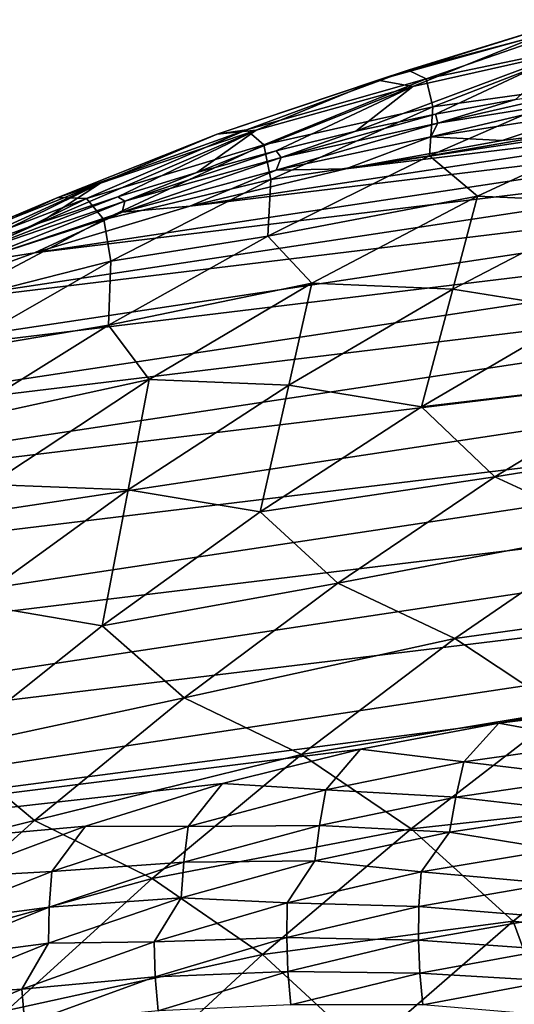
# Model space of a CAD drawing. Header units: metres. Extents: x -46 to 104, y -30 to 30.
# Tile 649 of 656: x 81.93 to 83.8, y 14.26 to 17.98. Entities that reach past the tile are written whole.
import ezdxf

# ---------------------------------------------------------------- set-up
doc = ezdxf.new("R2010")
doc.units = ezdxf.units.M
doc.layers.add('solid_26_000_502_XXX', color=7, linetype='CONTINUOUS')

msp = doc.modelspace()

# ---------------------------------------------------------------- linework, layer by layer
at = {"layer": 'solid_26_000_502_XXX'}
for points in [[(83.281883, 17.74955, 287.182739), (83.39579, 17.786566, 288.151276), (84.010376, 17.97707, 287.75)], [(83.892494, 17.919271, 286.780273), (83.281883, 17.74955, 287.182739), (84.010376, 17.97707, 287.75)], [(84.010376, 17.97707, 287.75), (83.39579, 17.786566, 288.151276), (84.080986, 17.968222, 288.755341)], [(83.39579, 17.786566, 288.151276), (83.463623, 17.75412, 289.153992), (84.080986, 17.968222, 288.755341)], [(84.080986, 17.968222, 288.755341), (83.463623, 17.75412, 289.153992), (84.108292, 17.888309, 289.790558)], [(83.413284, 17.72571, 286.058777), (83.281883, 17.74955, 287.182739), (83.892494, 17.919271, 286.780273)], [(84.006798, 17.857956, 285.661163), (83.413284, 17.72571, 286.058777), (83.892494, 17.919271, 286.780273)], [(83.463623, 17.75412, 289.153992), (83.489655, 17.648085, 290.185028), (84.108292, 17.888309, 289.790558)], [(84.108292, 17.888309, 289.790558), (83.489655, 17.648085, 290.185028), (84.094872, 17.732258, 290.850708)], [(83.198792, 17.556114, 285.173065), (83.413284, 17.72571, 286.058777), (84.006798, 17.857956, 285.661163)], [(83.499344, 17.620659, 284.971252), (83.198792, 17.556114, 285.173065), (84.006798, 17.857956, 285.661163)], [(83.800301, 17.676317, 284.767395), (83.499344, 17.620659, 284.971252), (84.006798, 17.857956, 285.661163)], [(82.675545, 17.545094, 287.575409), (82.78624, 17.561522, 288.542206), (83.39579, 17.786566, 288.151276)], [(83.281883, 17.74955, 287.182739), (82.675545, 17.545094, 287.575409), (83.39579, 17.786566, 288.151276)], [(83.39579, 17.786566, 288.151276), (82.78624, 17.561522, 288.542206), (83.463623, 17.75412, 289.153992)], [(82.78624, 17.561522, 288.542206), (82.85218, 17.505692, 289.541718), (83.463623, 17.75412, 289.153992)], [(83.463623, 17.75412, 289.153992), (82.85218, 17.505692, 289.541718), (83.489655, 17.648085, 290.185028)], [(82.599663, 17.400526, 285.570129), (82.822556, 17.559875, 286.447845), (83.413284, 17.72571, 286.058777)], [(82.898834, 17.482721, 285.372742), (82.599663, 17.400526, 285.570129), (83.413284, 17.72571, 286.058777)], [(82.822556, 17.559875, 286.447845), (82.675545, 17.545094, 287.575409), (83.281883, 17.74955, 287.182739)], [(83.413284, 17.72571, 286.058777), (82.822556, 17.559875, 286.447845), (83.281883, 17.74955, 287.182739)], [(83.198792, 17.556114, 285.173065), (82.898834, 17.482721, 285.372742), (83.413284, 17.72571, 286.058777)], [(84.094872, 17.732258, 290.850708), (83.47673, 17.463552, 291.239227), (84.290108, 17.604132, 291.776031)], [(83.489655, 17.648085, 290.185028), (83.47673, 17.463552, 291.239227), (84.094872, 17.732258, 290.850708)], [(83.508141, 17.587057, 284.773865), (83.800301, 17.676317, 284.767395), (84.101486, 17.723053, 284.561646)], [(84.100861, 17.682709, 284.369659), (83.508141, 17.587057, 284.773865), (84.101486, 17.723053, 284.561646)], [(84.066238, 17.626478, 284.205261), (83.48172, 17.53507, 284.604431), (84.100861, 17.682709, 284.369659)], [(83.48172, 17.53507, 284.604431), (83.508141, 17.587057, 284.773865), (84.100861, 17.682709, 284.369659)], [(83.508141, 17.587057, 284.773865), (83.499344, 17.620659, 284.971252), (83.800301, 17.676317, 284.767395)], [(82.85218, 17.505692, 289.541718), (82.877937, 17.373787, 290.567902), (83.489655, 17.648085, 290.185028)], [(83.489655, 17.648085, 290.185028), (82.877937, 17.373787, 290.567902), (83.47673, 17.463552, 291.239227)], [(81.987305, 17.097414, 285.414764), (85.518463, 17.630369, 282.999603), (86.101807, 17.596304, 282.576752)], [(81.987305, 17.097414, 285.414764), (82.572563, 17.273184, 285.031555), (85.518463, 17.630369, 282.999603)], [(82.572563, 17.273184, 285.031555), (84.931374, 17.629175, 283.418213), (85.518463, 17.630369, 282.999603)], [(82.572563, 17.273184, 285.031555), (83.160866, 17.414501, 284.639404), (84.931374, 17.629175, 283.418213)], [(82.916801, 17.456758, 285.170288), (83.198792, 17.556114, 285.173065), (83.499344, 17.620659, 284.971252)], [(83.508141, 17.587057, 284.773865), (82.916801, 17.456758, 285.170288), (83.499344, 17.620659, 284.971252)], [(83.160866, 17.414501, 284.639404), (84.34185, 17.59273, 283.831665), (84.931374, 17.629175, 283.418213)], [(83.47673, 17.463552, 291.239227), (83.657043, 17.311176, 292.170502), (84.290108, 17.604132, 291.776031)], [(84.066238, 17.626478, 284.205261), (83.751038, 17.52109, 284.239166), (83.48172, 17.53507, 284.604431)], [(84.290108, 17.604132, 291.776031), (83.657043, 17.311176, 292.170502), (84.192406, 17.287653, 292.880035)], [(84.066238, 17.626478, 284.205261), (84.34185, 17.59273, 283.831665), (83.751038, 17.52109, 284.239166)], [(81.407028, 16.887779, 285.787811), (86.101807, 17.596304, 282.576752), (86.67952, 17.527084, 282.151093)], [(81.407028, 16.887779, 285.787811), (81.987305, 17.097414, 285.414764), (86.101807, 17.596304, 282.576752)], [(83.48172, 17.53507, 284.604431), (82.898422, 17.409752, 284.996094), (83.508141, 17.587057, 284.773865)], [(82.898422, 17.409752, 284.996094), (82.916801, 17.456758, 285.170288), (83.508141, 17.587057, 284.773865)], [(83.160866, 17.414501, 284.639404), (83.751038, 17.52109, 284.239166), (84.34185, 17.59273, 283.831665)], [(82.004379, 17.209936, 285.957611), (82.235954, 17.360834, 286.827484), (82.822556, 17.559875, 286.447845)], [(82.301445, 17.30958, 285.765137), (82.004379, 17.209936, 285.957611), (82.822556, 17.559875, 286.447845)], [(82.074883, 17.306385, 287.957336), (82.183136, 17.30246, 288.921906), (82.78624, 17.561522, 288.542206)], [(82.675545, 17.545094, 287.575409), (82.074883, 17.306385, 287.957336), (82.78624, 17.561522, 288.542206)], [(82.235954, 17.360834, 286.827484), (82.074883, 17.306385, 287.957336), (82.675545, 17.545094, 287.575409)], [(82.78624, 17.561522, 288.542206), (82.183136, 17.30246, 288.921906), (82.85218, 17.505692, 289.541718)], [(82.822556, 17.559875, 286.447845), (82.235954, 17.360834, 286.827484), (82.675545, 17.545094, 287.575409)], [(82.599663, 17.400526, 285.570129), (82.301445, 17.30958, 285.765137), (82.822556, 17.559875, 286.447845)], [(83.48172, 17.53507, 284.604431), (83.160866, 17.414501, 284.639404), (82.898422, 17.409752, 284.996094)], [(82.916801, 17.456758, 285.170288), (82.898834, 17.482721, 285.372742), (83.198792, 17.556114, 285.173065)], [(83.48172, 17.53507, 284.604431), (83.751038, 17.52109, 284.239166), (83.160866, 17.414501, 284.639404)], [(80.832909, 16.644703, 286.149963), (86.67952, 17.527084, 282.151093), (87.250626, 17.422838, 281.723297)], [(80.832909, 16.644703, 286.149963), (81.407028, 16.887779, 285.787811), (86.67952, 17.527084, 282.151093)], [(82.183136, 17.30246, 288.921906), (82.248062, 17.223501, 289.917633), (82.85218, 17.505692, 289.541718)], [(82.85218, 17.505692, 289.541718), (82.248062, 17.223501, 289.917633), (82.877937, 17.373787, 290.567902)], [(82.898422, 17.409752, 284.996094), (82.317726, 17.250818, 285.379364), (82.916801, 17.456758, 285.170288)], [(82.317726, 17.250818, 285.379364), (82.328255, 17.292128, 285.558044), (82.916801, 17.456758, 285.170288)], [(82.328255, 17.292128, 285.558044), (82.599663, 17.400526, 285.570129), (82.898834, 17.482721, 285.372742)], [(82.916801, 17.456758, 285.170288), (82.328255, 17.292128, 285.558044), (82.898834, 17.482721, 285.372742)], [(83.47673, 17.463552, 291.239227), (82.866623, 17.161087, 291.615448), (83.657043, 17.311176, 292.170502)], [(82.877937, 17.373787, 290.567902), (82.866623, 17.161087, 291.615448), (83.47673, 17.463552, 291.239227)], [(80.266113, 16.368679, 286.500458), (87.250626, 17.422838, 281.723297), (87.813652, 17.283823, 281.294495)], [(80.266113, 16.368679, 286.500458), (80.832909, 16.644703, 286.149963), (87.250626, 17.422838, 281.723297)], [(82.328255, 17.292128, 285.558044), (82.301445, 17.30958, 285.765137), (82.599663, 17.400526, 285.570129)], [(82.898422, 17.409752, 284.996094), (82.572563, 17.273184, 285.031555), (82.317726, 17.250818, 285.379364)], [(82.898422, 17.409752, 284.996094), (83.160866, 17.414501, 284.639404), (82.572563, 17.273184, 285.031555)], [(81.414413, 16.984816, 286.334564), (81.654831, 17.12904, 287.196808), (82.235954, 17.360834, 286.827484)], [(81.708641, 17.10166, 286.147461), (81.414413, 16.984816, 286.334564), (82.235954, 17.360834, 286.827484)], [(82.235954, 17.360834, 286.827484), (81.654831, 17.12904, 287.196808), (82.074883, 17.306385, 287.957336)], [(82.004379, 17.209936, 285.957611), (81.708641, 17.10166, 286.147461), (82.235954, 17.360834, 286.827484)], [(82.248062, 17.223501, 289.917633), (82.274536, 17.066036, 290.938293), (82.877937, 17.373787, 290.567902)], [(82.877937, 17.373787, 290.567902), (82.274536, 17.066036, 290.938293), (82.866623, 17.161087, 291.615448)], [(82.074883, 17.306385, 287.957336), (81.481308, 17.033983, 288.327637), (82.183136, 17.30246, 288.921906)], [(81.654831, 17.12904, 287.196808), (81.481308, 17.033983, 288.327637), (82.074883, 17.306385, 287.957336)], [(81.743927, 17.093557, 285.936157), (82.004379, 17.209936, 285.957611), (82.301445, 17.30958, 285.765137)], [(82.328255, 17.292128, 285.558044), (81.743927, 17.093557, 285.936157), (82.301445, 17.30958, 285.765137)], [(82.866623, 17.161087, 291.615448), (83.033104, 16.983027, 292.551575), (83.657043, 17.311176, 292.170502)], [(83.657043, 17.311176, 292.170502), (83.033104, 16.983027, 292.551575), (83.564171, 16.960615, 293.264404)], [(83.657043, 17.311176, 292.170502), (83.564171, 16.960615, 293.264404), (84.192406, 17.287653, 292.880035)], [(79.708519, 16.060617, 286.838104), (87.813652, 17.283823, 281.294495), (88.366821, 17.110479, 280.865997)], [(79.708519, 16.060617, 286.838104), (80.266113, 16.368679, 286.500458), (87.813652, 17.283823, 281.294495)], [(81.481308, 17.033983, 288.327637), (81.58786, 17.009975, 289.28949), (82.183136, 17.30246, 288.921906)], [(82.183136, 17.30246, 288.921906), (81.58786, 17.009975, 289.28949), (82.248062, 17.223501, 289.917633)], [(82.317726, 17.250818, 285.379364), (81.741013, 17.058645, 285.753296), (82.328255, 17.292128, 285.558044)], [(81.741013, 17.058645, 285.753296), (81.743927, 17.093557, 285.936157), (82.328255, 17.292128, 285.558044)], [(82.317726, 17.250818, 285.379364), (82.572563, 17.273184, 285.031555), (81.987305, 17.097414, 285.414764)], [(84.192406, 17.287653, 292.880035), (83.564171, 16.960615, 293.264404), (84.066971, 16.880081, 293.990387)], [(82.317726, 17.250818, 285.379364), (81.987305, 17.097414, 285.414764), (81.741013, 17.058645, 285.753296)], [(81.58786, 17.009975, 289.28949), (81.652634, 16.908194, 290.280884), (82.248062, 17.223501, 289.917633)], [(82.248062, 17.223501, 289.917633), (81.652634, 16.908194, 290.280884), (82.274536, 17.066036, 290.938293)], [(81.743927, 17.093557, 285.936157), (81.708641, 17.10166, 286.147461), (82.004379, 17.209936, 285.957611)], [(82.866623, 17.161087, 291.615448), (82.265915, 16.825542, 291.978516), (83.033104, 16.983027, 292.551575)], [(82.274536, 17.066036, 290.938293), (82.265915, 16.825542, 291.978516), (82.866623, 17.161087, 291.615448)], [(79.161232, 15.721135, 287.162292), (88.366821, 17.110479, 280.865997), (88.909355, 16.903065, 280.438446)], [(79.161232, 15.721135, 287.162292), (79.708519, 16.060617, 286.838104), (88.366821, 17.110479, 280.865997)], [(81.741013, 17.058645, 285.753296), (81.987305, 17.097414, 285.414764), (81.407028, 16.887779, 285.787811)], [(81.652634, 16.908194, 290.280884), (81.680786, 16.725525, 291.29541), (82.274536, 17.066036, 290.938293)], [(82.274536, 17.066036, 290.938293), (81.680786, 16.725525, 291.29541), (82.265915, 16.825542, 291.978516)], [(82.265915, 16.825542, 291.978516), (82.419762, 16.620451, 292.918365), (83.033104, 16.983027, 292.551575)], [(83.033104, 16.983027, 292.551575), (82.419762, 16.620451, 292.918365), (82.946457, 16.5989, 293.634491)], [(83.033104, 16.983027, 292.551575), (82.946457, 16.5989, 293.634491), (83.564171, 16.960615, 293.264404)], [(83.564171, 16.960615, 293.264404), (82.946457, 16.5989, 293.634491), (83.446304, 16.517351, 294.362366)], [(83.564171, 16.960615, 293.264404), (83.446304, 16.517351, 294.362366), (84.066971, 16.880081, 293.990387)], [(78.625404, 15.350945, 287.47229), (88.909355, 16.903065, 280.438446), (89.439659, 16.662167, 280.013092)], [(78.625404, 15.350945, 287.47229), (79.161232, 15.721135, 287.162292), (88.909355, 16.903065, 280.438446)], [(84.066971, 16.880081, 293.990387), (83.446304, 16.517351, 294.362366), (84.327255, 16.621052, 294.856659)], [(82.265915, 16.825542, 291.978516), (81.675941, 16.457668, 292.327606), (82.419762, 16.620451, 292.918365)], [(81.680786, 16.725525, 291.29541), (81.675941, 16.457668, 292.327606), (82.265915, 16.825542, 291.978516)], [(78.102783, 14.951252, 287.76712), (89.439659, 16.662167, 280.013092), (89.956116, 16.388533, 279.591248)], [(78.102783, 14.951252, 287.76712), (78.625404, 15.350945, 287.47229), (89.439659, 16.662167, 280.013092)], [(81.675941, 16.457668, 292.327606), (81.818443, 16.224293, 293.27002), (82.419762, 16.620451, 292.918365)], [(82.419762, 16.620451, 292.918365), (81.818443, 16.224293, 293.27002), (82.340714, 16.203354, 293.98941)], [(82.419762, 16.620451, 292.918365), (82.340714, 16.203354, 293.98941), (82.946457, 16.5989, 293.634491)], [(82.946457, 16.5989, 293.634491), (82.340714, 16.203354, 293.98941), (82.837646, 16.120592, 294.719147)], [(82.946457, 16.5989, 293.634491), (82.837646, 16.120592, 294.719147), (83.446304, 16.517351, 294.362366)], [(83.446304, 16.517351, 294.362366), (83.722946, 16.25264, 295.215881), (84.327255, 16.621052, 294.856659)], [(84.327255, 16.621052, 294.856659), (83.722946, 16.25264, 295.215881), (84.768631, 16.422028, 295.605469)], [(83.446304, 16.517351, 294.362366), (82.837646, 16.120592, 294.719147), (83.722946, 16.25264, 295.215881)], [(83.722946, 16.25264, 295.215881), (84.164268, 16.048754, 295.963745), (84.768631, 16.422028, 295.605469)], [(77.594368, 14.522827, 288.046204), (89.956116, 16.388533, 279.591248), (83.738213, 15.323626, 283.819366)], [(77.594368, 14.522827, 288.046204), (78.102783, 14.951252, 287.76712), (89.956116, 16.388533, 279.591248)], [(89.956116, 16.388533, 279.591248), (84.26075, 15.388673, 283.459259), (83.738213, 15.323626, 283.819366)], [(82.837646, 16.120592, 294.719147), (83.130676, 15.851866, 295.560181), (83.722946, 16.25264, 295.215881)], [(83.722946, 16.25264, 295.215881), (83.130676, 15.851866, 295.560181), (84.164268, 16.048754, 295.963745)], [(81.818443, 16.224293, 293.27002), (81.748344, 15.774901, 294.3284), (82.340714, 16.203354, 293.98941)], [(82.340714, 16.203354, 293.98941), (81.748344, 15.774901, 294.3284), (82.242416, 15.690731, 295.059875)], [(82.340714, 16.203354, 293.98941), (82.242416, 15.690731, 295.059875), (82.837646, 16.120592, 294.719147)], [(82.837646, 16.120592, 294.719147), (82.242416, 15.690731, 295.059875), (83.130676, 15.851866, 295.560181)], [(83.130676, 15.851866, 295.560181), (83.572182, 15.64303, 296.306976), (84.164268, 16.048754, 295.963745)], [(84.164268, 16.048754, 295.963745), (83.572182, 15.64303, 296.306976), (84.5746, 15.782573, 296.719391)], [(82.242416, 15.690731, 295.059875), (82.551773, 15.419629, 295.888824), (83.130676, 15.851866, 295.560181)], [(83.130676, 15.851866, 295.560181), (82.551773, 15.419629, 295.888824), (83.572182, 15.64303, 296.306976)], [(83.572182, 15.64303, 296.306976), (83.984261, 15.369943, 297.060028), (84.5746, 15.782573, 296.719391)], [(81.748344, 15.774901, 294.3284), (81.662018, 15.228776, 295.383789), (82.242416, 15.690731, 295.059875)], [(82.242416, 15.690731, 295.059875), (81.662018, 15.228776, 295.383789), (82.551773, 15.419629, 295.888824)], [(82.551773, 15.419629, 295.888824), (82.993713, 15.205777, 296.634308), (83.572182, 15.64303, 296.306976)], [(83.572182, 15.64303, 296.306976), (82.993713, 15.205777, 296.634308), (83.984261, 15.369943, 297.060028)], [(81.662018, 15.228776, 295.383789), (81.987534, 14.956902, 296.201019), (82.551773, 15.419629, 295.888824)], [(82.551773, 15.419629, 295.888824), (81.987534, 14.956902, 296.201019), (82.993713, 15.205777, 296.634308)], [(84.127022, 15.25179, 283.534393), (83.738213, 15.323626, 283.819366), (84.26075, 15.388673, 283.459259)], [(82.993713, 15.205777, 296.634308), (83.40789, 14.925774, 297.384491), (83.984261, 15.369943, 297.060028)], [(83.984261, 15.369943, 297.060028), (83.40789, 14.925774, 297.384491), (84.364807, 15.030299, 297.818207)], [(77.594368, 14.522827, 288.046204), (83.738213, 15.323626, 283.819366), (83.216141, 15.226237, 284.172791)], [(83.605637, 15.178426, 283.892029), (83.216141, 15.226237, 284.172791), (83.738213, 15.323626, 283.819366)], [(83.605637, 15.178426, 283.892029), (83.738213, 15.323626, 283.819366), (84.127022, 15.25179, 283.534393)], [(77.594368, 14.522827, 288.046204), (83.216141, 15.226237, 284.172791), (82.695946, 15.096771, 284.518646)], [(81.662018, 15.228776, 295.383789), (81.097801, 14.735807, 295.690063), (81.987534, 14.956902, 296.201019)], [(83.085106, 15.0726, 284.242737), (82.695946, 15.096771, 284.518646), (83.216141, 15.226237, 284.172791)], [(83.085106, 15.0726, 284.242737), (83.216141, 15.226237, 284.172791), (83.605637, 15.178426, 283.892029)], [(83.605637, 15.178426, 283.892029), (84.127022, 15.25179, 283.534393), (84.089714, 15.120548, 283.555115)], [(81.987534, 14.956902, 296.201019), (82.430168, 14.737981, 296.945038), (82.993713, 15.205777, 296.634308)], [(82.993713, 15.205777, 296.634308), (82.430168, 14.737981, 296.945038), (83.40789, 14.925774, 297.384491)], [(83.085106, 15.0726, 284.242737), (83.605637, 15.178426, 283.892029), (83.575172, 15.045432, 283.907532)], [(83.605637, 15.178426, 283.892029), (84.089714, 15.120548, 283.555115), (83.575172, 15.045432, 283.907532)], [(83.575172, 15.045432, 283.907532), (84.089714, 15.120548, 283.555115), (84.059135, 14.989242, 283.584167)], [(77.594368, 14.522827, 288.046204), (82.695946, 15.096771, 284.518646), (82.179031, 14.935575, 284.855957)], [(82.566849, 14.934602, 284.585541), (82.179031, 14.935575, 284.855957), (82.695946, 15.096771, 284.518646)], [(82.566849, 14.934602, 284.585541), (82.695946, 15.096771, 284.518646), (83.085106, 15.0726, 284.242737)], [(82.566849, 14.934602, 284.585541), (83.085106, 15.0726, 284.242737), (83.061592, 14.93839, 284.253021)], [(83.085106, 15.0726, 284.242737), (83.575172, 15.045432, 283.907532), (83.061592, 14.93839, 284.253021)], [(83.061592, 14.93839, 284.253021), (83.575172, 15.045432, 283.907532), (83.551353, 14.912416, 283.931427)], [(83.575172, 15.045432, 283.907532), (84.059135, 14.989242, 283.584167), (83.551353, 14.912416, 283.931427)], [(83.40789, 14.925774, 297.384491), (83.792282, 14.577164, 298.138214), (84.364807, 15.030299, 297.818207)], [(84.364807, 15.030299, 297.818207), (83.792282, 14.577164, 298.138214), (84.544502, 14.488455, 298.673737)], [(83.551353, 14.912416, 283.931427), (84.059135, 14.989242, 283.584167), (83.952011, 14.847895, 283.678802)], [(77.594368, 14.522827, 288.046204), (82.179031, 14.935575, 284.855957), (81.666786, 14.743084, 285.183838)], [(81.097801, 14.735807, 295.690063), (81.43924, 14.464721, 296.496094), (81.987534, 14.956902, 296.201019)], [(81.987534, 14.956902, 296.201019), (81.43924, 14.464721, 296.496094), (82.430168, 14.737981, 296.945038)], [(82.052277, 14.764806, 284.919495), (81.666786, 14.743084, 285.183838), (82.179031, 14.935575, 284.855957)], [(82.052277, 14.764806, 284.919495), (82.179031, 14.935575, 284.855957), (82.566849, 14.934602, 284.585541)], [(82.052277, 14.764806, 284.919495), (82.566849, 14.934602, 284.585541), (82.550362, 14.799712, 284.590698)], [(82.550362, 14.799712, 284.590698), (83.061592, 14.93839, 284.253021), (83.044632, 14.804192, 284.27182)], [(82.566849, 14.934602, 284.585541), (83.061592, 14.93839, 284.253021), (82.550362, 14.799712, 284.590698)], [(83.061592, 14.93839, 284.253021), (83.551353, 14.912416, 283.931427), (83.044632, 14.804192, 284.27182)], [(82.430168, 14.737981, 296.945038), (82.846809, 14.451078, 297.692139), (83.40789, 14.925774, 297.384491)], [(83.40789, 14.925774, 297.384491), (82.846809, 14.451078, 297.692139), (83.792282, 14.577164, 298.138214)], [(83.044632, 14.804192, 284.27182), (83.551353, 14.912416, 283.931427), (83.445389, 14.763148, 284.023712)], [(83.551353, 14.912416, 283.931427), (83.952011, 14.847895, 283.678802), (83.445389, 14.763148, 284.023712)], [(83.445389, 14.763148, 284.023712), (83.952011, 14.847895, 283.678802), (83.936646, 14.719001, 283.723022)], [(82.042862, 14.629774, 284.919586), (82.550362, 14.799712, 284.590698), (82.540337, 14.664862, 284.604401)], [(82.052277, 14.764806, 284.919495), (82.550362, 14.799712, 284.590698), (82.042862, 14.629774, 284.919586)], [(82.540337, 14.664862, 284.604401), (83.044632, 14.804192, 284.27182), (82.940193, 14.646877, 284.36142)], [(82.550362, 14.799712, 284.590698), (83.044632, 14.804192, 284.27182), (82.540337, 14.664862, 284.604401)], [(83.044632, 14.804192, 284.27182), (83.445389, 14.763148, 284.023712), (82.940193, 14.646877, 284.36142)], [(81.542793, 14.563675, 285.243713), (81.666786, 14.743084, 285.183838), (82.052277, 14.764806, 284.919495)], [(81.542793, 14.563675, 285.243713), (82.052277, 14.764806, 284.919495), (82.042862, 14.629774, 284.919586)], [(82.940193, 14.646877, 284.36142), (83.445389, 14.763148, 284.023712), (83.436546, 14.632737, 284.062958)], [(83.445389, 14.763148, 284.023712), (83.936646, 14.719001, 283.723022), (83.436546, 14.632737, 284.062958)], [(81.43924, 14.464721, 296.496094), (81.88282, 14.240701, 297.238434), (82.430168, 14.737981, 296.945038)], [(82.430168, 14.737981, 296.945038), (81.88282, 14.240701, 297.238434), (82.846809, 14.451078, 297.692139)], [(83.436546, 14.632737, 284.062958), (83.936646, 14.719001, 283.723022), (83.928444, 14.592877, 283.774811)], [(82.039818, 14.4948, 284.928284), (82.540337, 14.664862, 284.604401), (82.437798, 14.4994, 284.691071)], [(82.042862, 14.629774, 284.919586), (82.540337, 14.664862, 284.604401), (82.039818, 14.4948, 284.928284)], [(82.540337, 14.664862, 284.604401), (82.940193, 14.646877, 284.36142), (82.437798, 14.4994, 284.691071)], [(82.437798, 14.4994, 284.691071), (82.940193, 14.646877, 284.36142), (82.937965, 14.515461, 284.395782)], [(82.940193, 14.646877, 284.36142), (83.436546, 14.632737, 284.062958), (82.937965, 14.515461, 284.395782)], [(82.937965, 14.515461, 284.395782), (83.436546, 14.632737, 284.062958), (83.434647, 14.505167, 284.109985)], [(83.436546, 14.632737, 284.062958), (83.928444, 14.592877, 283.774811), (83.434647, 14.505167, 284.109985)], [(81.540474, 14.429035, 285.2388), (82.042862, 14.629774, 284.919586), (82.039818, 14.4948, 284.928284)], [(81.542793, 14.563675, 285.243713), (82.042862, 14.629774, 284.919586), (81.540474, 14.429035, 285.2388)], [(82.846809, 14.451078, 297.692139), (83.235519, 14.093591, 298.44101), (83.792282, 14.577164, 298.138214)], [(83.792282, 14.577164, 298.138214), (83.235519, 14.093591, 298.44101), (83.994598, 14.02597, 298.975769)], [(83.434647, 14.505167, 284.109985), (83.928444, 14.592877, 283.774811), (83.92749, 14.470448, 283.833862)], [(83.792282, 14.577164, 298.138214), (83.994598, 14.02597, 298.975769), (84.544502, 14.488455, 298.673737)], [(81.540474, 14.429035, 285.2388), (82.039818, 14.4948, 284.928284), (81.544434, 14.294464, 285.242584)], [(81.544434, 14.294464, 285.242584), (82.039818, 14.4948, 284.928284), (81.93959, 14.32112, 285.011688)], [(81.93959, 14.32112, 285.011688), (82.437798, 14.4994, 284.691071), (82.442253, 14.367492, 284.72052)], [(82.039818, 14.4948, 284.928284), (82.437798, 14.4994, 284.691071), (81.93959, 14.32112, 285.011688)], [(82.437798, 14.4994, 284.691071), (82.937965, 14.515461, 284.395782), (82.442253, 14.367492, 284.72052)], [(82.442253, 14.367492, 284.72052), (82.937965, 14.515461, 284.395782), (82.942436, 14.386938, 284.43808)], [(82.937965, 14.515461, 284.395782), (83.434647, 14.505167, 284.109985), (82.942436, 14.386938, 284.43808)], [(82.942436, 14.386938, 284.43808), (83.434647, 14.505167, 284.109985), (83.439697, 14.381371, 284.164459)], [(83.434647, 14.505167, 284.109985), (83.92749, 14.470448, 283.833862), (83.439697, 14.381371, 284.164459)], [(81.88282, 14.240701, 297.238434), (82.302292, 13.946943, 297.982178), (82.846809, 14.451078, 297.692139)], [(82.846809, 14.451078, 297.692139), (82.302292, 13.946943, 297.982178), (83.235519, 14.093591, 298.44101)], [(83.439697, 14.381371, 284.164459), (83.92749, 14.470448, 283.833862), (83.933846, 14.352622, 283.899658)], [(82.442253, 14.367492, 284.72052), (82.942436, 14.386938, 284.43808), (82.453163, 14.238509, 284.758148)], [(82.453163, 14.238509, 284.758148), (82.942436, 14.386938, 284.43808), (82.95359, 14.262247, 284.488007)], [(82.942436, 14.386938, 284.43808), (83.439697, 14.381371, 284.164459), (82.95359, 14.262247, 284.488007)], [(82.95359, 14.262247, 284.488007), (83.439697, 14.381371, 284.164459), (83.451736, 14.262272, 284.225952)], [(83.439697, 14.381371, 284.164459), (83.933846, 14.352622, 283.899658), (83.451736, 14.262272, 284.225952)], [(81.93959, 14.32112, 285.011688), (82.442253, 14.367492, 284.72052), (81.95076, 14.189232, 285.036377)], [(81.95076, 14.189232, 285.036377), (82.442253, 14.367492, 284.72052), (82.453163, 14.238509, 284.758148)], [(83.451736, 14.262272, 284.225952), (83.933846, 14.352622, 283.899658), (83.86692, 14.226888, 284.026611)], [(81.44693, 14.112524, 285.322449), (81.93959, 14.32112, 285.011688), (81.95076, 14.189232, 285.036377)], [(81.544434, 14.294464, 285.242584), (81.93959, 14.32112, 285.011688), (81.44693, 14.112524, 285.322449)]]:
    msp.add_3dface(points, dxfattribs=at)

doc.saveas('drawing.dxf')
